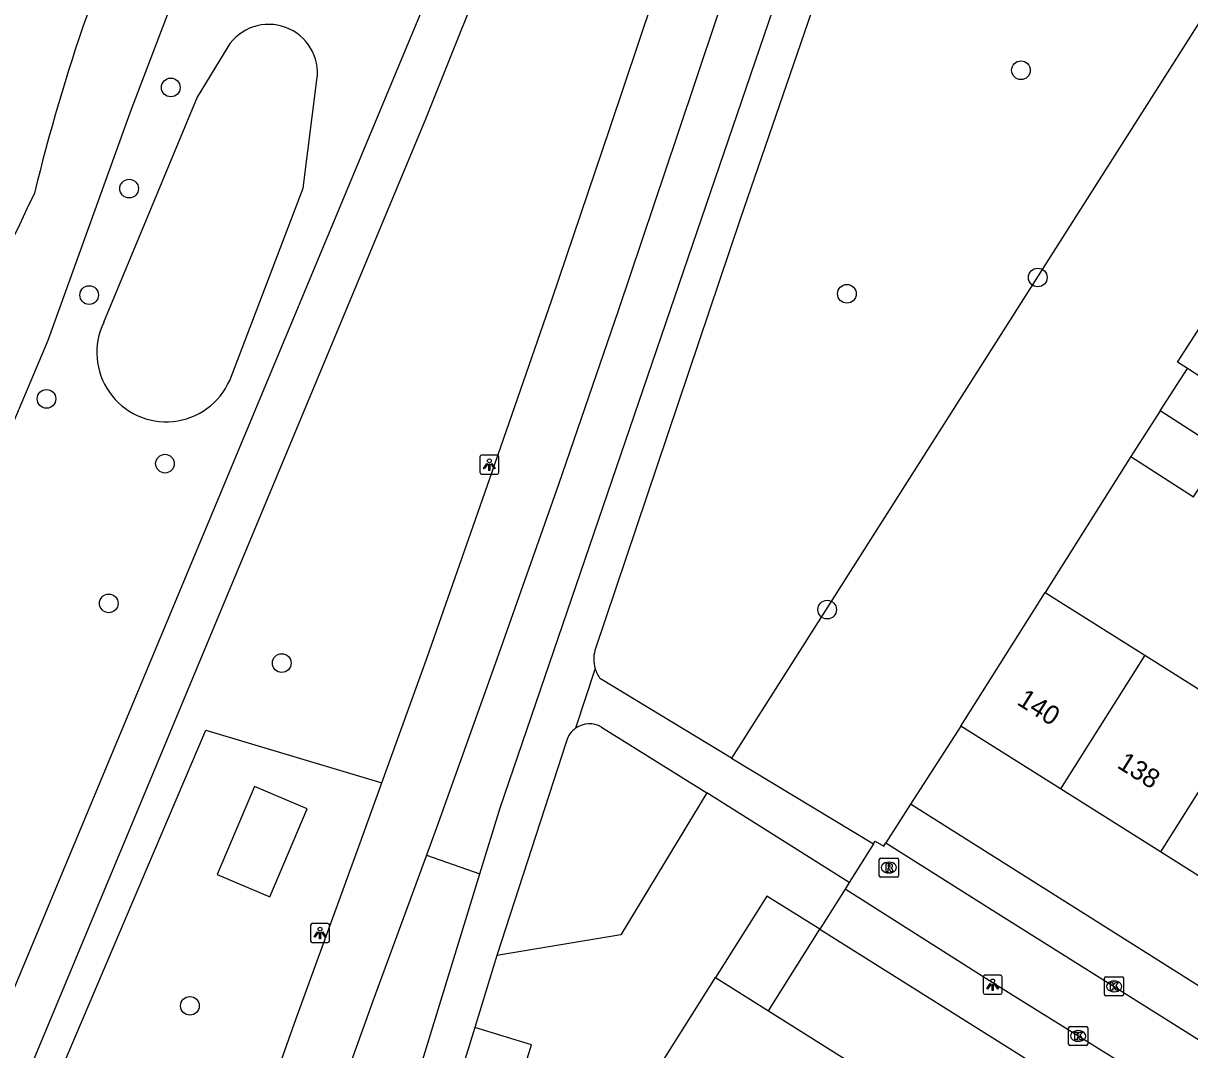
# Model space of a CAD drawing. Extents: x 159040 to 160094, y 381214 to 382518.
# Drawn here: x 159260.9 to 159322, y 381852 to 381905.8 of the extents above; entities that cross this region are included whole.
import ezdxf

# ---------------------------------------------------------------- set-up
doc = ezdxf.new("R2010")
doc.units = 0
for name, color, linetype in [('IMGEO_Berm_groen', 7, 'Continuous'), ('IMGEO_Boom', 7, 'Continuous'), ('IMGEO_Fietspad_gesloten', 7, 'Continuous'), ('IMGEO_Groenvoorziening', 7, 'Continuous'), ('IMGEO_Kolk', 7, 'Continuous'), ('IMGEO_Lichtpunt', 7, 'Continuous'), ('IMGEO_Meer_plas_ven_vijver', 7, 'Continuous'), ('IMGEO_Pand', 7, 'Continuous'), ('IMGEO_Pand_nummerreeks', 7, 'Continuous'), ('IMGEO_Rijbaan_lokaal_open', 7, 'Continuous'), ('IMGEO_Rioolput', 7, 'Continuous'), ('IMGEO_Voetpad_gesloten', 7, 'Continuous'), ('IMGEO_Voetpad_open', 7, 'Continuous'), ('IMGEO_Waterloop', 7, 'Continuous')]:
    doc.layers.add(name, color=color, linetype=linetype)

msp = doc.modelspace()

# ---------------------------------------------------------------- linework, layer by layer
at = {"layer": 'IMGEO_Berm_groen'}
msp.add_lwpolyline([(159282.043, 381862.23), (159284.837, 381861.242)], dxfattribs=at)
at = {"layer": 'IMGEO_Boom'}
for centre in [(159313.176, 381903.321), (159268.658, 381902.42), (159266.477, 381897.124), (159314.057, 381892.471), (159264.383, 381891.552), (159304.062, 381891.619), (159262.149, 381886.117), (159268.354, 381882.725), (159265.409, 381875.41), (159303.029, 381875.083), (159274.468, 381872.285), (159269.659, 381854.34)]:
    msp.add_circle(centre, 0.489, dxfattribs=at)
at = {"layer": 'IMGEO_Fietspad_gesloten'}
for points in [[(159279.713, 381866.012), (159282.101, 381872.637), (159285.354, 381881.888), (159288.609, 381891.307), (159291.653, 381900.273), (159294.671, 381909.277), (159297.74, 381918.628), (159300.708, 381927.652), (159303.632, 381936.631), (159304.136, 381938.242)], [(159306.615, 381934.602), (159304.259, 381927.367), (159301.222, 381918.106), (159298.233, 381909.034), (159295.191, 381899.96), (159292.107, 381890.78), (159288.955, 381881.636), (159285.739, 381872.489), (159282.57, 381863.665), (159282.043, 381862.23)], [(159275.216, 381853.679), (159278.511, 381862.679), (159279.713, 381866.012)], [(159282.043, 381862.23), (159279.258, 381854.636), (159276.096, 381845.849), (159272.818, 381836.965), (159269.522, 381828.182), (159267.143, 381821.904), (159267.07, 381821.715)]]:
    msp.add_lwpolyline(points, dxfattribs=at)
msp.add_arc((158556.037, 382106.639), 762.37, 339.234601, 340.62145, dxfattribs=at)
at = {"layer": 'IMGEO_Groenvoorziening'}
for points in [[(159248.54, 381856.161), (159251.469, 381863.696), (159262.238, 381889.195), (159266.55, 381901.138), (159279.889, 381936.141), (159287.818, 381956.34), (159288.748, 381958.825)], [(159330.306, 381901.885), (159322.99, 381906.598), (159298.019, 381867.309)], [(159321.89, 381887.702), (159321.381, 381888.03), (159325.917, 381895.071)], [(159318.927, 381883.102), (159314.445, 381875.985)], [(159310.032, 381868.988), (159307.398, 381864.904)], [(159262.741, 381820.244), (159258.476, 381822.221), (159255.95, 381824.236), (159253.793, 381826.962), (159253.566, 381828.211), (159253.85, 381830.028), (159255.695, 381832.867), (159258.076, 381835.239), (159259.566, 381837.922), (159260.51, 381840.952), (159259.834, 381843.725), (159270.501, 381868.775), (159279.713, 381866.012)], [(159275.798, 381864.646), (159273.038, 381865.822), (159271.079, 381861.222), (159273.839, 381860.046), (159275.798, 381864.646)], [(159296.731, 381865.496), (159292.224, 381858.064), (159285.737, 381856.976)], [(159302.646, 381858.346), (159299.871, 381860.089), (159297.188, 381855.831)], [(159299.962, 381854.083), (159302.646, 381858.346)], [(159275.717, 381824.55), (159278.688, 381823.63), (159287.555, 381852.29), (159284.574, 381853.213)]]:
    msp.add_lwpolyline(points, dxfattribs=at)
at = {"layer": 'IMGEO_Kolk'}
for p, q in [((159317.552, 381854.932), (159317.552, 381855.784)), ((159317.627, 381855.858), (159318.479, 381855.858)), ((159318.04, 381855.638), (159318.065, 381855.638)), ((159318.553, 381855.784), (159318.553, 381854.932)), ((159318.479, 381854.858), (159317.627, 381854.858)), ((159318.063, 381855.078), (159318.038, 381855.078)), ((159315.672, 381852.335), (159315.672, 381853.187)), ((159315.747, 381853.261), (159316.599, 381853.261)), ((159316.16, 381853.041), (159316.185, 381853.041)), ((159316.673, 381853.187), (159316.673, 381852.335)), ((159316.183, 381852.481), (159316.158, 381852.481)), ((159316.599, 381852.261), (159315.747, 381852.261))]:
    msp.add_line(p, q, dxfattribs=at)
for points in [[(159317.552, 381854.932), (159317.552, 381855.784)], [(159317.627, 381855.858), (159318.479, 381855.858)], [(159317.873, 381855.558), (159317.996, 381855.558), (159317.996, 381855.407), (159318.126, 381855.558), (159318.29, 381855.558), (159318.144, 381855.407), (159318.297, 381855.158), (159318.145, 381855.158), (159318.06, 381855.322), (159317.996, 381855.255), (159317.996, 381855.158), (159317.873, 381855.158), (159317.873, 381855.558)], [(159318.553, 381855.784), (159318.553, 381854.932)], [(159318.479, 381854.858), (159317.627, 381854.858)], [(159315.672, 381852.335), (159315.672, 381853.187)], [(159315.747, 381853.261), (159316.599, 381853.261)], [(159315.993, 381852.961), (159316.116, 381852.961), (159316.116, 381852.81), (159316.246, 381852.961), (159316.41, 381852.961), (159316.264, 381852.81), (159316.417, 381852.561), (159316.265, 381852.561), (159316.18, 381852.725), (159316.116, 381852.658), (159316.116, 381852.561), (159315.993, 381852.561), (159315.993, 381852.961)], [(159316.673, 381853.187), (159316.673, 381852.335)], [(159316.599, 381852.261), (159315.747, 381852.261)]]:
    msp.add_lwpolyline(points, dxfattribs=at)
for centre, start, end in [((159317.629, 381855.782), 91.55205, 178.44795), ((159317.629, 381855.782), 91.55205, 178.44795), ((159318.477, 381855.782), 1.55205, 88.44795), ((159318.477, 381855.782), 1.55205, 88.44795), ((159317.629, 381854.934), 181.55205, 268.44795), ((159317.629, 381854.934), 181.55205, 268.44795), ((159318.477, 381854.934), 271.55205, 358.44795), ((159318.477, 381854.934), 271.55205, 358.44795), ((159315.749, 381853.185), 91.55205, 178.44795), ((159315.749, 381853.185), 91.55205, 178.44795), ((159316.597, 381853.185), 1.55205, 88.44795), ((159316.597, 381853.185), 1.55205, 88.44795), ((159315.749, 381852.337), 181.55205, 268.44795), ((159315.749, 381852.337), 181.55205, 268.44795), ((159316.597, 381852.337), 271.55205, 358.44795), ((159316.597, 381852.337), 271.55205, 358.44795)]:
    msp.add_arc(centre, 0.0765, start, end, dxfattribs=at)
for centre, major_axis, ratio, start_param, end_param in [((159318.039, 381855.358), (-0.387, 0.002), 0.722429, 4.712389, 7.853982), ((159318.064, 381855.358), (-0.39, 0.002), 0.717154, 1.570796, 4.712389), ((159316.159, 381852.761), (-0.387, 0.002), 0.722429, 4.712389, 7.853982), ((159316.184, 381852.761), (-0.39, 0.002), 0.717154, 1.570796, 4.712389)]:
    msp.add_ellipse(centre, major_axis=major_axis, ratio=ratio, start_param=start_param, end_param=end_param, dxfattribs=at)
at = {"layer": 'IMGEO_Lichtpunt'}
for p, q in [((159284.841, 381883.078), (159284.841, 381882.271)), ((159284.841, 381883.078), (159284.841, 381882.271)), ((159285.743, 381883.173), (159284.935, 381883.173)), ((159285.743, 381883.173), (159284.935, 381883.173)), ((159285.837, 381882.271), (159285.837, 381883.078)), ((159285.837, 381882.271), (159285.837, 381883.078)), ((159284.935, 381882.177), (159285.743, 381882.177)), ((159284.935, 381882.177), (159285.743, 381882.177)), ((159275.975, 381858.557), (159275.975, 381857.75)), ((159275.975, 381858.557), (159275.975, 381857.75)), ((159276.877, 381858.652), (159276.069, 381858.652)), ((159276.877, 381858.652), (159276.069, 381858.652)), ((159276.971, 381857.75), (159276.971, 381858.557)), ((159276.971, 381857.75), (159276.971, 381858.557)), ((159276.069, 381857.656), (159276.877, 381857.656)), ((159276.069, 381857.656), (159276.877, 381857.656)), ((159311.197, 381855.846), (159311.197, 381855.039)), ((159311.197, 381855.846), (159311.197, 381855.039)), ((159312.099, 381855.941), (159311.291, 381855.941)), ((159312.099, 381855.941), (159311.291, 381855.941)), ((159312.193, 381855.039), (159312.193, 381855.846)), ((159312.193, 381855.039), (159312.193, 381855.846)), ((159311.291, 381854.945), (159312.099, 381854.945)), ((159311.291, 381854.945), (159312.099, 381854.945))]:
    msp.add_line(p, q, dxfattribs=at)
for points in [[(159285.215, 381882.742), (159285.254, 381882.714), (159285.066, 381882.452), (159285.028, 381882.479), (159285.215, 381882.742)], [(159285.317, 381882.694), (159285.364, 381882.694), (159285.364, 381882.372), (159285.317, 381882.372), (159285.317, 381882.694)], [(159285.427, 381882.714), (159285.465, 381882.741), (159285.652, 381882.479), (159285.613, 381882.451), (159285.427, 381882.714)], [(159276.349, 381858.221), (159276.388, 381858.193), (159276.2, 381857.931), (159276.162, 381857.958), (159276.349, 381858.221)], [(159276.451, 381858.173), (159276.498, 381858.173), (159276.498, 381857.851), (159276.451, 381857.851), (159276.451, 381858.173)], [(159276.561, 381858.193), (159276.599, 381858.22), (159276.786, 381857.958), (159276.747, 381857.93), (159276.561, 381858.193)], [(159311.571, 381855.51), (159311.61, 381855.482), (159311.422, 381855.22), (159311.384, 381855.247), (159311.571, 381855.51)], [(159311.673, 381855.462), (159311.72, 381855.462), (159311.72, 381855.14), (159311.673, 381855.14), (159311.673, 381855.462)], [(159311.783, 381855.482), (159311.821, 381855.509), (159312.008, 381855.247), (159311.969, 381855.219), (159311.783, 381855.482)]]:
    msp.add_lwpolyline(points, dxfattribs=at)
for centre in [(159285.34, 381882.876), (159276.474, 381858.355), (159311.696, 381855.644)]:
    msp.add_circle(centre, 0.0994, dxfattribs=at)
for centre, start, end in [((159284.935, 381883.078), 90, 180), ((159284.935, 381883.078), 90, 180), ((159285.743, 381883.078), 0, 90), ((159285.743, 381883.078), 0, 90), ((159284.935, 381882.271), 180, 270), ((159284.935, 381882.271), 180, 270), ((159285.743, 381882.271), 270, 0), ((159285.743, 381882.271), 270, 360), ((159276.069, 381858.557), 90, 180), ((159276.069, 381858.557), 90, 180), ((159276.877, 381858.557), 0, 90), ((159276.877, 381858.557), 0, 90), ((159276.069, 381857.75), 180, 270), ((159276.069, 381857.75), 180, 270), ((159276.877, 381857.75), 270, 0), ((159276.877, 381857.75), 270, 360), ((159311.291, 381855.846), 90, 180), ((159311.291, 381855.846), 90, 180), ((159312.099, 381855.846), 0, 90), ((159312.099, 381855.846), 0, 90), ((159311.291, 381855.039), 180, 270), ((159311.291, 381855.039), 180, 270), ((159312.099, 381855.039), 270, 0), ((159312.099, 381855.039), 270, 360)]:
    msp.add_arc(centre, 0.0946, start, end, dxfattribs=at)
at = {"layer": 'IMGEO_Meer_plas_ven_vijver'}
for points in [[(159271.645, 381904.553), (159270.044, 381901.913), (159265.143, 381890.117)], [(159271.742, 381887.087), (159275.589, 381897.141), (159276.312, 381902.822)]]:
    msp.add_lwpolyline(points, dxfattribs=at)
for centre, radius, start, end in [((159273.789, 381903.177), 2.548, 351.98331, 147.31685), ((159268.418, 381888.548), 3.631, 154.39558, 336.27898)]:
    msp.add_arc(centre, radius, start, end, dxfattribs=at)
at = {"layer": 'IMGEO_Pand'}
for points in [[(159320.467, 381885.492), (159321.89, 381887.702)], [(159324.166, 381884.015), (159325.177, 381885.584), (159321.89, 381887.702)], [(159320.467, 381885.492), (159318.927, 381883.102)], [(159323.754, 381883.376), (159320.467, 381885.492)], [(159318.927, 381883.102), (159322.214, 381880.985), (159323.286, 381882.649)], [(159310.032, 381868.988), (159314.445, 381875.985)], [(159314.445, 381875.985), (159319.664, 381872.694)], [(159319.664, 381872.694), (159315.253, 381865.696)], [(159319.664, 381872.694), (159324.9, 381869.393)], [(159315.253, 381865.696), (159310.032, 381868.988)], [(159324.9, 381869.393), (159320.488, 381862.395)], [(159320.488, 381862.395), (159315.253, 381865.696)], [(159325.696, 381859.111), (159320.488, 381862.395)], [(159292.875, 381848.986), (159297.188, 381855.831)], [(159297.188, 381855.831), (159299.962, 381854.083)], [(159299.962, 381854.083), (159305.367, 381850.678)]]:
    msp.add_lwpolyline(points, dxfattribs=at)
at = {"layer": 'IMGEO_Rijbaan_lokaal_open'}
for points in [[(159305.459, 381862.815), (159304.189, 381860.797)], [(159305.459, 381862.815), (159305.548, 381862.956), (159305.988, 381862.692), (159306.102, 381862.87)], [(159306.102, 381862.87), (159311.827, 381859.267), (159325.861, 381850.452), (159334.772, 381844.828)], [(159304.189, 381860.797), (159303.964, 381860.439)], [(159333.091, 381842.053), (159322.579, 381848.781), (159311.727, 381855.526), (159303.964, 381860.439)]]:
    msp.add_lwpolyline(points, dxfattribs=at)
at = {"layer": 'IMGEO_Rioolput'}
for p, q in [((159305.759, 381861.152), (159305.759, 381862.004)), ((159305.834, 381862.078), (159306.686, 381862.078)), ((159306.247, 381861.858), (159306.272, 381861.858)), ((159306.76, 381862.004), (159306.76, 381861.152)), ((159306.686, 381861.078), (159305.834, 381861.078)), ((159306.27, 381861.298), (159306.245, 381861.298))]:
    msp.add_line(p, q, dxfattribs=at)
for points in [[(159305.759, 381861.152), (159305.759, 381862.004)], [(159305.834, 381862.078), (159306.686, 381862.078)], [(159306.348, 381861.776), (159306.096, 381861.778), (159306.096, 381861.378)], [(159306.096, 381861.378), (159306.22, 381861.378), (159306.22, 381861.54), (159306.231, 381861.54)], [(159306.274, 381861.697), (159306.22, 381861.697), (159306.22, 381861.616)], [(159306.22, 381861.616), (159306.272, 381861.616)], [(159306.278, 381861.511), (159306.349, 381861.378), (159306.489, 381861.378), (159306.424, 381861.504)], [(159306.76, 381862.004), (159306.76, 381861.152)], [(159306.686, 381861.078), (159305.834, 381861.078)]]:
    msp.add_lwpolyline(points, dxfattribs=at)
for centre, radius, start, end in [((159305.836, 381862.002), 0.0765, 91.55205, 178.44795), ((159305.836, 381862.002), 0.0765, 91.55205, 178.44795), ((159306.23, 381861.487), 0.0533, 26.02933, 88.69889), ((159306.256, 381861.805), 0.19, 274.7715, 282.96867), ((159306.28, 381861.601), 0.0964, 77.00612, 93.18647), ((159306.294, 381861.658), 0.0378, 276.66336, 79.67722), ((159306.347, 381861.666), 0.109, 350.36119, 89.41601), ((159306.345, 381861.666), 0.112, 277.58423, 350.98172), ((159306.329, 381861.451), 0.108, 29.51342, 73.79051), ((159306.684, 381862.002), 0.0765, 1.55205, 88.44795), ((159306.684, 381862.002), 0.0765, 1.55205, 88.44795), ((159305.836, 381861.154), 0.0765, 181.55205, 268.44795), ((159305.836, 381861.154), 0.0765, 181.55205, 268.44795), ((159306.684, 381861.154), 0.0765, 271.55205, 358.44795), ((159306.684, 381861.154), 0.0765, 271.55205, 358.44795)]:
    msp.add_arc(centre, radius, start, end, dxfattribs=at)
for centre, major_axis, ratio, start_param, end_param in [((159306.246, 381861.578), (-0.387, 0.002), 0.722429, 4.712389, 7.853982), ((159306.271, 381861.578), (-0.39, 0.002), 0.717154, 1.570796, 4.712389)]:
    msp.add_ellipse(centre, major_axis=major_axis, ratio=ratio, start_param=start_param, end_param=end_param, dxfattribs=at)
at = {"layer": 'IMGEO_Voetpad_gesloten'}
for points in [[(159295.662, 381941.248), (159289.767, 381926.077), (159283.476, 381910.504), (159259.233, 381852.39)], [(159221.44, 381754.675), (159250, 381824.014), (159281.986, 381900.693), (159297.9, 381940.455)], [(159284.837, 381861.242), (159285.901, 381864.708), (159308.88, 381931.92)], [(159310.21, 381929.633), (159298.469, 381895.531), (159290.865, 381872.937)], [(159290.875, 381872.004), (159289.857, 381868.876)], [(159298.019, 381867.309), (159291.155, 381871.456)], [(159291.216, 381868.934), (159296.731, 381865.496)], [(159289.381, 381868.192), (159285.737, 381856.976)], [(159298.019, 381867.309), (159305.459, 381862.815)], [(159304.189, 381860.797), (159296.731, 381865.496)], [(159271.191, 381818.683), (159277.012, 381835.741), (159284.837, 381861.242)], [(159285.737, 381856.976), (159284.574, 381853.213)], [(159284.574, 381853.213), (159275.717, 381824.55)]]:
    msp.add_lwpolyline(points, dxfattribs=at)
for centre, radius, start, end in [((159292.488, 381872.488), 1.684, 164.53499, 196.69317), ((159292.498, 381872.488), 1.694, 196.60012, 217.52931), ((159290.581, 381867.864), 1.244, 125.59858, 164.73281), ((159290.581, 381867.863), 1.245, 59.34071, 125.54691)]:
    msp.add_arc(centre, radius, start, end, dxfattribs=at)
at = {"layer": 'IMGEO_Voetpad_open'}
for points in [[(159307.398, 381864.904), (159306.102, 381862.87)], [(159336.081, 381846.809), (159307.398, 381864.904)], [(159303.964, 381860.439), (159302.646, 381858.346)], [(159302.646, 381858.346), (159331.792, 381840.041)]]:
    msp.add_lwpolyline(points, dxfattribs=at)
at = {"layer": 'IMGEO_Waterloop'}
for centre, radius, start, end in [((159354.853, 381874.478), 95.981, 154.9361, 166.50003), ((159547.34, 381758.314), 317.636, 154.1349, 159.41651)]:
    msp.add_arc(centre, radius, start, end, dxfattribs=at)

# ---------------------------------------------------------------- texts
at = {"layer": 'IMGEO_Pand_nummerreeks'}
for s, p in [('140', (159312.912, 381870.151)), ('138', (159318.154, 381866.846))]:
    msp.add_text(s, height=1, rotation=327.76706, dxfattribs=at).set_placement(p)

doc.saveas('drawing.dxf')
